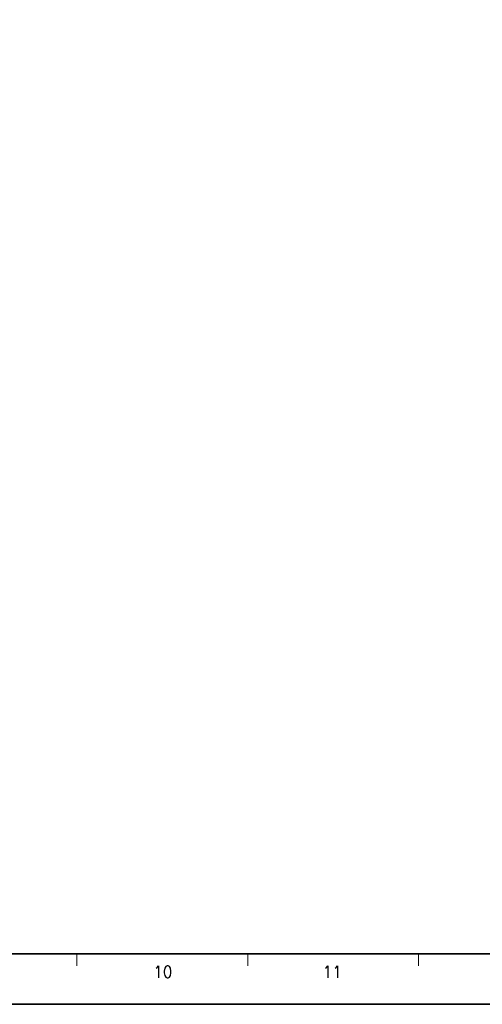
# Model space of a CAD drawing. Header units: millimetres. Extents: x 4497 to 11741, y 5958 to 12619.
# Tile 330 of 424: x 6477 to 6670, y 11768 to 12178. Entities that reach past the tile are written whole.
import ezdxf
from ezdxf.enums import TextEntityAlignment as Align

# ---------------------------------------------------------------- set-up
doc = ezdxf.new("R2010")
doc.units = ezdxf.units.MM
doc.header["$LTSCALE"] = 0.8
doc.layers.get('0').update_dxf_attribs({"linetype": 'CONTINUOUS', "lineweight": 0})
doc.styles.get("Standard").update_dxf_attribs({"font": 'romans.shx', "width": 0.8, "oblique": 5, "bigfont": 'whgtxt.shx'})

msp = doc.modelspace()

# ---------------------------------------------------------------- linework, layer by layer
at = {"color": 7, "linetype": 'Continuous', "lineweight": 35}
msp.add_line((5860.072, 11788.618), (6999.599, 11788.618), dxfattribs=at)
at = {"color": 7, "linetype": 'Continuous'}
for p, q in [((6450.951, 11788.618), (6664.612, 11788.618)), ((6450.951, 11788.618), (6664.612, 11788.618)), ((6499.659, 11788.618), (6664.612, 11788.618)), ((6501.056, 11783.638), (6501.056, 11788.618)), ((6572.276, 11783.638), (6572.276, 11788.618)), ((6643.497, 11783.638), (6643.497, 11788.618))]:
    msp.add_line(p, q, dxfattribs=at)
at = {"color": 7, "linetype": 'Continuous', "lineweight": 35}
msp.add_lwpolyline([(7021.345, 12607.552), (5833.345, 12607.552), (5833.345, 11767.552), (7021.345, 11767.552)], close=True, dxfattribs=at)

# ---------------------------------------------------------------- texts
at = {"color": 7, "linetype": 'Continuous', "width": 0.933333}
for s, p in [('10', (6536.886, 11781.05)), ('11', (6607.487, 11781.05))]:
    msp.add_text(s, height=4.9805, dxfattribs=at).set_placement(p, align=Align.MIDDLE_CENTER)

doc.saveas('drawing.dxf')
